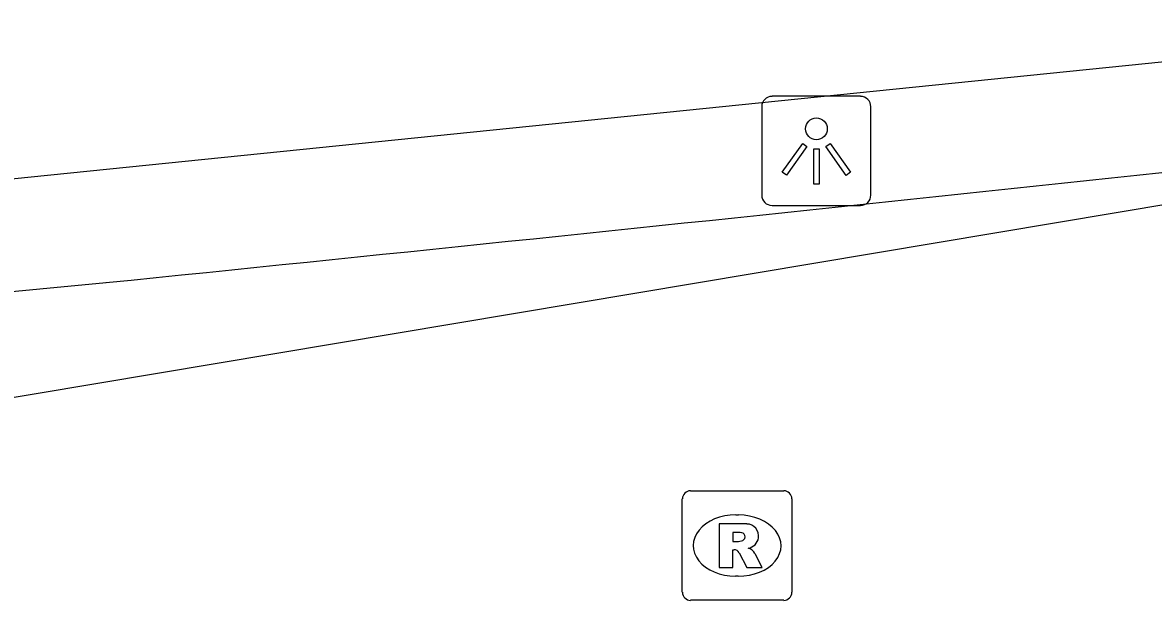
# Model space of a CAD drawing. Extents: x 160379 to 161131, y 383940 to 384849.
# Drawn here: x 160611.75 to 160622.08, y 384792.75 to 384798.03 of the extents above; entities that cross this region are included whole.
import ezdxf

# ---------------------------------------------------------------- set-up
doc = ezdxf.new("R2010")
doc.units = 0
for name, color, linetype in [('IMGEO_Berm_open', 7, 'Continuous'), ('IMGEO_Lichtpunt', 7, 'Continuous'), ('IMGEO_Rijbaan_lokaal_open', 7, 'Continuous'), ('IMGEO_Rijbaan_regionaal_gesloten', 7, 'Continuous'), ('IMGEO_Rioolput', 7, 'Continuous')]:
    doc.layers.add(name, color=color, linetype=linetype)

msp = doc.modelspace()

# ---------------------------------------------------------------- linework, layer by layer
at = {"layer": 'IMGEO_Berm_open'}
msp.add_lwpolyline([(160607.93, 384795.227), (160608.402, 384795.267), (160609.075, 384795.305), (160609.483, 384795.362), (160612.516, 384795.652)], dxfattribs=at)
msp.add_arc((160439.793, 386497.27), 1710.362, 275.795957, 276.291048, dxfattribs=at)
at = {"layer": 'IMGEO_Lichtpunt'}
for p, q in [((160619.409, 384797.353), (160618.601, 384797.353)), ((160619.409, 384797.353), (160618.601, 384797.353)), ((160618.507, 384797.258), (160618.507, 384796.451)), ((160618.507, 384797.258), (160618.507, 384796.451)), ((160619.503, 384796.451), (160619.503, 384797.258)), ((160619.503, 384796.451), (160619.503, 384797.258)), ((160618.601, 384796.357), (160619.409, 384796.357)), ((160618.601, 384796.357), (160619.409, 384796.357))]:
    msp.add_line(p, q, dxfattribs=at)
for points in [[(160618.881, 384796.922), (160618.92, 384796.894), (160618.732, 384796.632), (160618.694, 384796.659), (160618.881, 384796.922)], [(160618.983, 384796.874), (160619.03, 384796.874), (160619.03, 384796.552), (160618.983, 384796.552), (160618.983, 384796.874)], [(160619.093, 384796.894), (160619.131, 384796.921), (160619.318, 384796.659), (160619.279, 384796.631), (160619.093, 384796.894)]]:
    msp.add_lwpolyline(points, dxfattribs=at)
msp.add_circle((160619.006, 384797.056), 0.0994, dxfattribs=at)
for centre, start, end in [((160618.601, 384797.258), 90, 180), ((160618.601, 384797.258), 90, 180), ((160619.409, 384797.258), 0, 90), ((160619.409, 384797.258), 0, 90), ((160618.601, 384796.451), 180, 270), ((160618.601, 384796.451), 180, 270), ((160619.409, 384796.451), 270, 0), ((160619.409, 384796.451), 270, 360)]:
    msp.add_arc(centre, 0.0946, start, end, dxfattribs=at)
at = {"layer": 'IMGEO_Rijbaan_lokaal_open'}
msp.add_lwpolyline([(160608.027, 384794.01), (160608.587, 384794.089), (160627.213, 384797.208)], dxfattribs=at)
at = {"layer": 'IMGEO_Rijbaan_regionaal_gesloten'}
msp.add_lwpolyline([(160604.587, 384795.881), (160608.149, 384796.243), (160625.691, 384798.026)], dxfattribs=at)
at = {"layer": 'IMGEO_Rioolput'}
for p, q in [((160617.856, 384793.75), (160618.708, 384793.75)), ((160617.781, 384792.824), (160617.781, 384793.676)), ((160618.782, 384793.676), (160618.782, 384792.824)), ((160618.269, 384793.53), (160618.294, 384793.53)), ((160618.292, 384792.97), (160618.267, 384792.97)), ((160618.708, 384792.75), (160617.856, 384792.75))]:
    msp.add_line(p, q, dxfattribs=at)
for points in [[(160617.856, 384793.75), (160618.708, 384793.75)], [(160617.781, 384792.824), (160617.781, 384793.676)], [(160618.782, 384793.676), (160618.782, 384792.824)], [(160618.37, 384793.448), (160618.118, 384793.45), (160618.118, 384793.05)], [(160618.296, 384793.369), (160618.242, 384793.369), (160618.242, 384793.288)], [(160618.118, 384793.05), (160618.242, 384793.05), (160618.242, 384793.212), (160618.253, 384793.212)], [(160618.242, 384793.288), (160618.294, 384793.288)], [(160618.3, 384793.183), (160618.371, 384793.05), (160618.511, 384793.05), (160618.446, 384793.176)], [(160618.708, 384792.75), (160617.856, 384792.75)]]:
    msp.add_lwpolyline(points, dxfattribs=at)
for centre, radius, start, end in [((160617.858, 384793.674), 0.0765, 91.552, 178.448), ((160617.858, 384793.674), 0.0765, 91.552, 178.448), ((160618.706, 384793.674), 0.0765, 1.552, 88.448), ((160618.706, 384793.674), 0.0765, 1.552, 88.448), ((160618.369, 384793.338), 0.109, 350.3612, 89.416), ((160618.302, 384793.273), 0.0964, 77.0061, 93.1865), ((160618.316, 384793.33), 0.0378, 276.6634, 79.6772), ((160618.367, 384793.338), 0.112, 277.5842, 350.9817), ((160618.252, 384793.159), 0.0533, 26.0293, 88.6989), ((160618.278, 384793.477), 0.19, 274.7715, 282.9687), ((160618.351, 384793.123), 0.108, 29.5134, 73.7905), ((160617.858, 384792.826), 0.0765, 181.552, 268.448), ((160617.858, 384792.826), 0.0765, 181.552, 268.448), ((160618.706, 384792.826), 0.0765, 271.552, 358.448), ((160618.706, 384792.826), 0.0765, 271.552, 358.448)]:
    msp.add_arc(centre, radius, start, end, dxfattribs=at)
for centre, major_axis, ratio, start_param, end_param in [((160618.268, 384793.25), (-0.387, 0.002), 0.722429, 4.712389, 7.853982), ((160618.293, 384793.25), (-0.39, 0.002), 0.717154, 1.570796, 4.712389)]:
    msp.add_ellipse(centre, major_axis=major_axis, ratio=ratio, start_param=start_param, end_param=end_param, dxfattribs=at)

doc.saveas('drawing.dxf')
